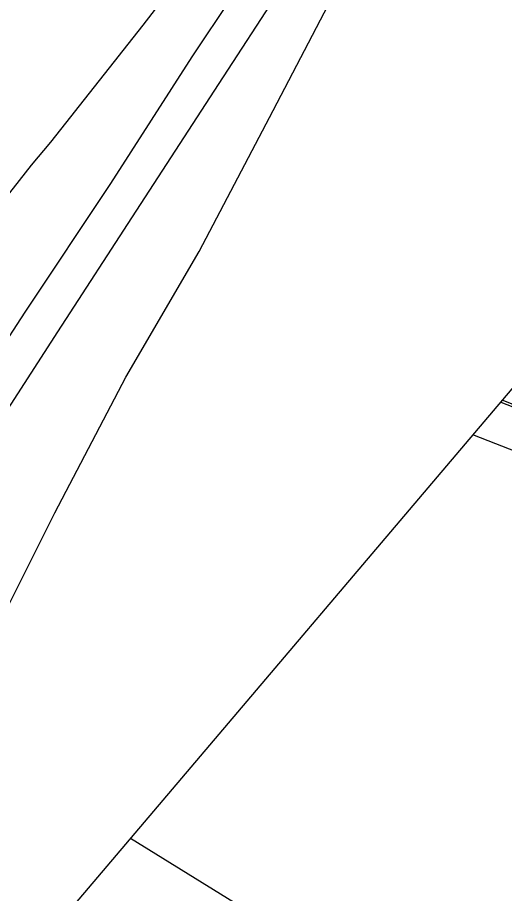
# Model space of a CAD drawing. Extents: x -540150 to -533593, y -1185082 to -1180066.
# Drawn here: x -536207.4 to -536143.4, y -1182176.7 to -1182061.8 of the extents above; entities that cross this region are included whole.
import ezdxf

# ---------------------------------------------------------------- set-up
doc = ezdxf.new("R2010")
doc.units = 0
for name, color, linetype in [('KN_HRAN_PARCEL', 7, 'Continuous'), ('rámeček', 7, 'Continuous'), ('Vrstva 14', 7, 'Continuous')]:
    doc.layers.add(name, color=color, linetype=linetype)

msp = doc.modelspace()

# ---------------------------------------------------------------- linework, layer by layer
at = {"layer": 'KN_HRAN_PARCEL'}
for p, q in [((-536143.93, -1182112.25), (-536103.68, -1182128.34)), ((-536105.96, -1182132.8), (-536147.61, -1182116.57)), ((-536192.56, -1182169.51), (-536147.14, -1182197.44))]:
    msp.add_line(p, q, dxfattribs=at)
at = {"layer": 'rámeček'}
msp.add_lwpolyline([(-536738.71, -1183256.04), (-536957.47, -1183070.27), (-535604.64, -1181477.18), (-535385.87, -1181662.95)], close=True, dxfattribs=at)
at = {"layer": 'Vrstva 14'}
for p, q in [((-536178.01, -1182046.05), (-536190.94, -1182062.79)), ((-536184.44, -1182066.95), (-536172.98, -1182049.69)), ((-536169.03, -1182052.09), (-536180.39, -1182069.56)), ((-536173.83, -1182073.98), (-536164.07, -1182055.34)), ((-536190.94, -1182062.79), (-536203.05, -1182078.13)), ((-536195.14, -1182083.56), (-536184.44, -1182066.95)), ((-536180.39, -1182069.56), (-536191.86, -1182087.2)), ((-536183.55, -1182092.51), (-536173.83, -1182073.98)), ((-536203.05, -1182078.13), (-536205.62, -1182081.19)), ((-536205.62, -1182081.19), (-536216.43, -1182094.91)), ((-536206.41, -1182100.44), (-536195.14, -1182083.56)), ((-536191.86, -1182087.2), (-536202.15, -1182103.05)), ((-536193.18, -1182108.98), (-536183.55, -1182092.51)), ((-536217.31, -1182117.23), (-536206.41, -1182100.44)), ((-536202.15, -1182103.05), (-536213.07, -1182119.9)), ((-536202.5, -1182126.81), (-536193.18, -1182108.98)), ((-536128.74, -1182117.96), (-536143.74, -1182112.02)), ((-536211.09, -1182143.9), (-536202.5, -1182126.81))]:
    msp.add_line(p, q, dxfattribs=at)

doc.saveas('drawing.dxf')
